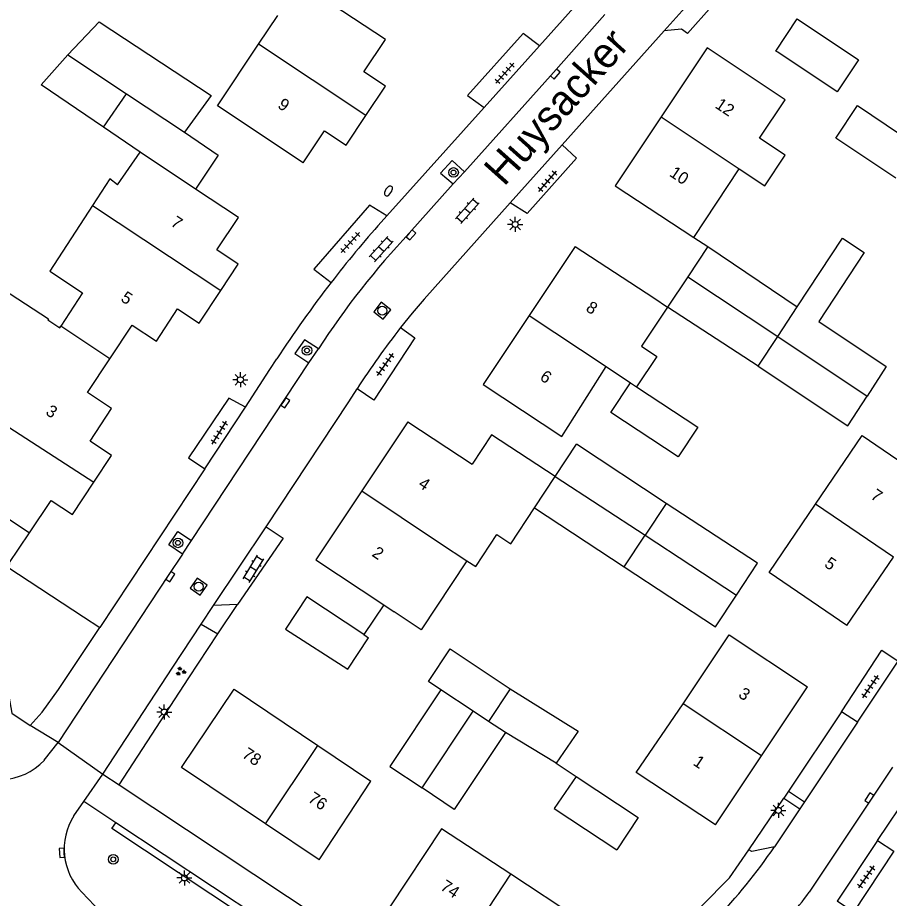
# Model space of a CAD drawing. Extents: x 136000 to 141014, y 402000 to 403500.
# Drawn here: x 138399.4 to 138471.8, y 402870.2 to 402943.4 of the extents above; entities that cross this region are included whole.
import ezdxf

# ---------------------------------------------------------------- set-up
doc = ezdxf.new("R2010")
doc.units = 0
for name, color, linetype in [('gg-afsc-erfafscheiding', 7, 'Continuous'), ('gg-afsc-muur', 7, 'Continuous'), ('gg-anno-huisnummerreeks BGT', 7, 'Continuous'), ('gg-anno-openbare ruimte label', 7, 'Continuous'), ('gg-bbg-bijgebouw', 7, 'Continuous'), ('gg-bbg-gedigitaliseerde bebouwing', 7, 'Continuous'), ('gg-bbg-gedigitaliseerde bijgebouw', 7, 'Continuous'), ('gg-bbg-hoofdgebouw', 7, 'Continuous'), ('gg-bbg-luifel en loopbrug', 7, 'Continuous'), ('gg-bbg-tussenscheiding', 7, 'Continuous'), ('gg-knt-verharding', 7, 'Continuous'), ('gg-knt-verharding nz', 7, 'Continuous'), ('gt-grn-groengrens', 7, 'Continuous'), ('gt-grn-vlakafsluiter', 7, 'Continuous'), ('gt-grn-weggrens', 7, 'Continuous'), ('gt-symb-boom', 7, 'Continuous'), ('gt-symb-brandkraan', 7, 'Continuous'), ('gt-symb-groenvak', 7, 'Continuous'), ('gt-symb-klinker verharding', 7, 'Continuous'), ('gt-symb-kolk', 7, 'Continuous'), ('gt-symb-lichtmast', 7, 'Continuous'), ('gt-symb-rioolschacht', 7, 'Continuous'), ('gt-symb-tegel verharding', 7, 'Continuous')]:
    doc.layers.add(name, color=color, linetype=linetype)

# ---------------------------------------------------------------- blocks, each defined once
blk = doc.blocks.new('gt0-TEG1')
at = {"layer": 'gt-symb-tegel verharding'}
for p, q in [((-1.125, 0), (1.125, 0)), ((-0.9, -0.25), (-0.9, 0.25)), ((-0.45, -0.25), (-0.45, 0.25)), ((0, -0.25), (0, 0.25)), ((0.45, -0.25), (0.45, 0.25)), ((0.9, -0.25), (0.9, 0.25))]:
    blk.add_line(p, q, dxfattribs=at)
blk = doc.blocks.new('gt0-KOLK')
at = {"layer": 'gt-symb-kolk'}
blk.add_lwpolyline([(0, 0), (0.375, 0), (0.375, 0.4), (-0.375, 0.4), (-0.375, 0), (0, 0)], dxfattribs=at)
blk = doc.blocks.new('gt0-LMAST')
at = {"layer": 'gt-symb-lichtmast'}
for p, q in [((-0.182, 0.173), (-0.447, 0.438)), ((-0.005, 0.246), (-0.005, 0.621)), ((0.172, 0.173), (0.437, 0.438)), ((-0.255, -0.004), (-0.63, -0.004)), ((-0.182, -0.181), (-0.447, -0.446)), ((-0.005, -0.254), (-0.005, -0.629)), ((0.437, -0.446), (0.172, -0.181)), ((0.245, -0.004), (0.62, -0.004))]:
    blk.add_line(p, q, dxfattribs=at)
blk.add_circle((-0.005, -0.004), 0.25, dxfattribs=at)
blk = doc.blocks.new('gt0-BOOM')
at = {"layer": 'gt-symb-boom'}
for radius in [0.4, 0.2]:
    blk.add_circle((0, 0), radius, dxfattribs=at)
blk = doc.blocks.new('gt0-RS')
at = {"layer": 'gt-symb-rioolschacht'}
blk.add_lwpolyline([(-0.5, -0.5), (0.5, -0.5), (0.5, 0.5), (-0.5, 0.5)], close=True, dxfattribs=at)
blk.add_circle((0, 0), 0.375, dxfattribs=at)
blk = doc.blocks.new('gt0-KL1')
at = {"layer": 'gt-symb-klinker verharding'}
for p, q in [((-1.15, 0.3), (1.15, 0.3)), ((-1, -0.3), (-1, 0.3)), ((-0.5, 0.3), (-0.5, 0.45)), ((0, -0.3), (0, 0.3)), ((0.5, 0.3), (0.5, 0.45)), ((1, -0.3), (1, 0.3)), ((-1.15, -0.3), (1.15, -0.3)), ((-0.5, -0.45), (-0.5, -0.3)), ((0.5, -0.45), (0.5, -0.3))]:
    blk.add_line(p, q, dxfattribs=at)
blk = doc.blocks.new('gt0-BR')
at = {"layer": 'gt-symb-brandkraan'}
for centre, radius, start, end in [((-0.244, 0), 0.206, 107.56694, 252.43307), ((0.599, -2.664), 3, 106.89205, 107.56694), ((0, -0.691), 0.938, 73.10799, 106.89205), ((-0.599, -2.664), 3, 72.43309, 73.10799), ((0.244, 0), 0.206, 287.56695, 72.43309), ((0.599, 2.664), 3, 252.43307, 253.10797), ((0, 0.691), 0.938, 253.10797, 286.89206), ((-0.599, 2.664), 3, 286.89206, 287.56695)]:
    blk.add_arc(centre, radius, start, end, dxfattribs=at)
blk = doc.blocks.new('gt0-GRVAK')
at = {"layer": 'gt-symb-groenvak'}
for p, q in [((-0.11, 0.189), (-0.228, 0.24)), ((-0.182, 0.153), (0.088, 0.153)), ((-0.091, 0.211), (-0.156, 0.322)), ((-0.047, 0.214), (-0.047, 0.393)), ((-0.004, 0.211), (0.061, 0.322)), ((0.015, 0.189), (0.133, 0.24)), ((0.262, -0.052), (0.197, 0.059)), ((0.305, -0.049), (0.305, 0.13)), ((0.349, -0.052), (0.414, 0.059)), ((-0.245, -0.228), (-0.363, -0.177)), ((-0.318, -0.264), (-0.047, -0.264)), ((-0.226, -0.206), (-0.291, -0.095)), ((-0.183, -0.203), (-0.183, -0.024)), ((-0.139, -0.206), (-0.074, -0.095)), ((-0.12, -0.228), (-0.002, -0.177)), ((0.243, -0.074), (0.125, -0.023)), ((0.17, -0.11), (0.441, -0.11)), ((0.368, -0.074), (0.486, -0.023))]:
    blk.add_line(p, q, dxfattribs=at)

msp = doc.modelspace()

# ---------------------------------------------------------------- linework, layer by layer
at = {"layer": 'gg-afsc-erfafscheiding'}
for p, q in [((138455.59, 402925.1), (138456.742, 402924.344)), ((138398.643, 402897.723), (138404.92, 402893.598)), ((138416.077, 402892.184), (138417.695, 402894.622)), ((138429.853, 402894.589), (138428.18, 402892.124)), ((138404.92, 402893.598), (138406.257, 402892.719)), ((138467.824, 402885.72), (138463.425, 402879.121)), ((138444.151, 402881.458), (138445.808, 402880.355)), ((138463.425, 402879.121), (138463.047, 402878.554))]:
    msp.add_line(p, q, dxfattribs=at)
msp.add_lwpolyline([(138407.864, 402879.656), (138413.667, 402888.551), (138416.077, 402892.184)], dxfattribs=at)
at = {"layer": 'gg-afsc-muur'}
msp.add_lwpolyline([(138398.643, 402897.723), (138398.81, 402897.979), (138398.728, 402898.032), (138400.42, 402900.57)], dxfattribs=at)
msp.add_lwpolyline([(138398.643, 402897.723), (138398.81, 402897.979), (138398.728, 402898.032), (138400.42, 402900.57)], dxfattribs=at)
at = {"layer": 'gg-bbg-bijgebouw'}
for p, q in [((138456.742, 402924.344), (138455.079, 402921.842)), ((138455.079, 402921.842), (138453.401, 402919.317)), ((138444.055, 402905.251), (138445.829, 402907.93)), ((138428.18, 402892.124), (138428.564, 402891.87)), ((138445.971, 402884.102), (138444.151, 402881.458))]:
    msp.add_line(p, q, dxfattribs=at)
for points in [[(138462.54, 402940.471), (138462.377, 402940.579), (138464.159, 402943.246), (138469.25, 402939.853), (138467.475, 402937.19), (138462.54, 402940.471)], [(138428.18, 402892.124), (138423.461, 402895.251), (138421.689, 402892.585)], [(138445.808, 402880.355), (138450.952, 402876.93), (138449.189, 402874.25)]]:
    msp.add_lwpolyline(points, dxfattribs=at)
at = {"layer": 'gg-bbg-gedigitaliseerde bebouwing'}
for p, q in [((138419.446, 402941.137), (138421.032, 402943.521)), ((138407.728, 402929.478), (138409.612, 402932.173)), ((138414.22, 402929.11), (138409.612, 402932.173)), ((138455.59, 402925.1), (138459.335, 402930.801)), ((138444.624, 402908.578), (138448.305, 402914.375)), ((138448.305, 402914.375), (138450.313, 402913.038)), ((138417.415, 402887.587), (138424.37, 402882.913)), ((138450.796, 402880.675), (138454.699, 402886.386)), ((138424.37, 402882.913), (138428.774, 402879.953))]:
    msp.add_line(p, q, dxfattribs=at)
for points in [[(138423.14, 402931.29), (138416.047, 402936.028), (138419.446, 402941.137)], [(138461.033, 402933.343), (138463.152, 402936.515), (138456.69, 402940.85)], [(138459.335, 402930.801), (138461.481, 402929.388), (138463.162, 402931.942), (138461.033, 402933.343)], [(138407.728, 402929.478), (138407.092, 402929.956), (138405.654, 402927.742)], [(138405.654, 402927.742), (138402.112, 402922.292), (138404.841, 402920.509), (138403.023, 402917.727)], [(138397.537, 402921.264), (138402, 402918.353), (138401.94, 402918.26), (138402.943, 402917.604), (138403.023, 402917.727)], [(138453.401, 402919.317), (138451.234, 402916.062), (138452.503, 402915.217), (138450.825, 402912.697)], [(138465.679, 402902.958), (138469.544, 402908.655), (138476.01, 402904.26)], [(138468.29, 402892.88), (138461.825, 402897.277), (138465.679, 402902.958)], [(138436.726, 402898.264), (138437.471, 402897.773), (138439.221, 402900.433), (138440.374, 402899.674), (138442.34, 402902.66)], [(138436.726, 402898.264), (138432.944, 402892.518), (138430.711, 402894.02)], [(138454.699, 402886.386), (138458.518, 402892.114), (138465.01, 402887.79)]]:
    msp.add_lwpolyline(points, dxfattribs=at)
at = {"layer": 'gg-bbg-gedigitaliseerde bijgebouw'}
for p, q in [((138406.568, 402934.247), (138408.486, 402937.032)), ((138408.486, 402937.032), (138413.292, 402933.853)), ((138456.742, 402924.344), (138464.153, 402919.328)), ((138460.912, 402914.403), (138453.401, 402919.317)), ((138453.284, 402903.024), (138445.829, 402907.93)), ((138442.34, 402902.66), (138449.808, 402897.745)), ((138444.151, 402881.458), (138439.943, 402883.994))]:
    msp.add_line(p, q, dxfattribs=at)
for points in [[(138403.613, 402940.255), (138406.218, 402943.001), (138415.518, 402936.876), (138413.292, 402933.853)], [(138406.568, 402934.247), (138401.399, 402937.769), (138403.613, 402940.255)], [(138472.334, 402930.021), (138467.356, 402933.337), (138469.159, 402936.045), (138472.738, 402933.661)], [(138464.153, 402919.328), (138467.91, 402925.036), (138469.727, 402923.84), (138465.963, 402918.121), (138471.551, 402914.397), (138469.959, 402911.932)], [(138460.912, 402914.403), (138468.354, 402909.448), (138469.959, 402911.932)], [(138450.825, 402912.697), (138455.904, 402909.354), (138454.287, 402906.896), (138448.693, 402910.577), (138450.313, 402913.038)], [(138459.113, 402895.408), (138460.849, 402898.046), (138453.284, 402903.024)], [(138449.808, 402897.745), (138457.374, 402892.766), (138459.113, 402895.408)], [(138421.689, 402892.585), (138426.86, 402889.267), (138428.564, 402891.87)], [(138434.573, 402887.543), (138433.545, 402888.227), (138435.348, 402890.936), (138440.327, 402887.62)], [(138434.573, 402887.543), (138430.336, 402881.182), (138433.015, 402879.398)], [(138440.327, 402887.62), (138440.34, 402887.639), (138445.971, 402884.102)], [(138439.943, 402883.994), (138435.694, 402877.613), (138433.015, 402879.398)], [(138445.808, 402880.355), (138443.987, 402877.685), (138449.189, 402874.25)]]:
    msp.add_lwpolyline(points, dxfattribs=at)
at = {"layer": 'gg-bbg-hoofdgebouw'}
for p, q in [((138429.97, 402941.53), (138424.238, 402945.324)), ((138456.69, 402940.85), (138452.865, 402935.125)), ((138452.865, 402935.125), (138449.04, 402929.4)), ((138449.04, 402929.4), (138455.59, 402925.1)), ((138445.73, 402924.36), (138441.915, 402918.63)), ((138441.915, 402918.63), (138438.1, 402912.9)), ((138438.1, 402912.9), (138444.624, 402908.578)), ((138431.85, 402909.78), (138428.025, 402904.06)), ((138431.85, 402909.78), (138437.167, 402906.265)), ((138428.025, 402904.06), (138424.2, 402898.34)), ((138397.985, 402902.205), (138400.42, 402900.57)), ((138424.2, 402898.34), (138429.853, 402894.589)), ((138468.29, 402892.88), (138472.15, 402898.57)), ((138429.853, 402894.589), (138430.711, 402894.02)), ((138461.19, 402882.06), (138465.01, 402887.79)), ((138457.37, 402876.33), (138461.19, 402882.06)), ((138457.37, 402876.33), (138450.796, 402880.675)), ((138424.48, 402873.43), (138428.774, 402879.953)), ((138424.48, 402873.43), (138420.015, 402876.43)), ((138446.14, 402868.46), (138440.394, 402872.231))]:
    msp.add_line(p, q, dxfattribs=at)
for points in [[(138428.34, 402935.22), (138429.97, 402937.67), (138428.19, 402938.86), (138429.97, 402941.53)], [(138423.14, 402931.29), (138424.93, 402933.96), (138426.71, 402932.77), (138428.34, 402935.22)], [(138416.32, 402920.709), (138417.76, 402922.88), (138415.98, 402924.07), (138417.77, 402926.75), (138414.22, 402929.11)], [(138445.73, 402924.36), (138452.255, 402920.078), (138453.401, 402919.317)], [(138410.96, 402916.48), (138412.72, 402919.17), (138414.51, 402917.98), (138416.32, 402920.709)], [(138407.107, 402915.018), (138408.958, 402917.808), (138410.96, 402916.48)], [(138407.24, 402910.91), (138405.255, 402912.227), (138407.107, 402915.018)], [(138405.771, 402904.778), (138407.24, 402907), (138405.46, 402908.18), (138407.24, 402910.91)], [(138444.055, 402905.251), (138438.792, 402908.726), (138437.167, 402906.265)], [(138400.42, 402900.57), (138402.22, 402903.27), (138404, 402902.1), (138405.771, 402904.778)], [(138420.015, 402876.43), (138413.059, 402881.104), (138417.415, 402887.587)], [(138440.394, 402872.231), (138434.633, 402876.011), (138430.35, 402869.53)]]:
    msp.add_lwpolyline(points, dxfattribs=at)
at = {"layer": 'gg-bbg-luifel en loopbrug'}
for p, q in [((138409.612, 402932.173), (138406.568, 402934.247)), ((138413.292, 402933.853), (138416.1, 402931.94)), ((138416.1, 402931.94), (138414.22, 402929.11))]:
    msp.add_line(p, q, dxfattribs=at)
at = {"layer": 'gg-bbg-tussenscheiding'}
for p, q in [((138428.34, 402935.22), (138419.446, 402941.137)), ((138403.613, 402940.255), (138408.486, 402937.032)), ((138452.865, 402935.125), (138459.335, 402930.801)), ((138405.654, 402927.742), (138416.32, 402920.709)), ((138455.079, 402921.842), (138462.538, 402916.874)), ((138462.538, 402916.874), (138464.153, 402919.328)), ((138441.915, 402918.63), (138448.305, 402914.375)), ((138407.107, 402915.018), (138403.023, 402917.727)), ((138460.912, 402914.403), (138462.538, 402916.874)), ((138462.538, 402916.874), (138469.959, 402911.932)), ((138450.313, 402913.038), (138450.825, 402912.697)), ((138395.859, 402911.204), (138405.771, 402904.778)), ((138442.34, 402902.66), (138444.055, 402905.251)), ((138444.055, 402905.251), (138451.547, 402900.387)), ((138453.284, 402903.024), (138451.547, 402900.387)), ((138472.15, 402898.57), (138465.679, 402902.958)), ((138449.808, 402897.745), (138451.547, 402900.387)), ((138451.547, 402900.387), (138459.113, 402895.408)), ((138437.252, 402885.758), (138434.573, 402887.543)), ((138440.327, 402887.62), (138438.529, 402884.921)), ((138461.19, 402882.06), (138454.699, 402886.386)), ((138433.015, 402879.398), (138437.252, 402885.758)), ((138438.529, 402884.921), (138437.252, 402885.758)), ((138439.943, 402883.994), (138438.529, 402884.921)), ((138420.015, 402876.43), (138424.37, 402882.913)), ((138436.09, 402865.73), (138440.394, 402872.231))]:
    msp.add_line(p, q, dxfattribs=at)
msp.add_lwpolyline([(138428.025, 402904.06), (138434.556, 402899.692), (138436.726, 402898.264)], dxfattribs=at)
at = {"layer": 'gg-knt-verharding'}
for p, q in [((138453.119, 402942.264), (138457.935, 402947.649)), ((138442.763, 402941.007), (138445.87, 402944.468)), ((138444.644, 402932.787), (138453.119, 402942.264)), ((138438.174, 402935.896), (138442.763, 402941.007)), ((138430.085, 402926.887), (138438.174, 402935.896)), ((138440.333, 402927.967), (138444.644, 402932.787)), ((138435.589, 402929.542), (138436.529, 402930.56)), ((138429.628, 402926.378), (138430.085, 402926.887)), ((138423.623, 402914.686), (138424.414, 402915.845)), ((138420.387, 402914.131), (138420.961, 402915.023)), ((138418.362, 402911.012), (138420.387, 402914.131)), ((138414.981, 402905.903), (138418.362, 402911.012)), ((138414.981, 402905.903), (138406.257, 402892.719)), ((138415.717, 402894.534), (138420.064, 402901.086)), ((138420.064, 402901.086), (138421.488, 402900.148)), ((138413.133, 402898.793), (138413.871, 402899.948)), ((138414.692, 402892.989), (138415.717, 402894.534)), ((138417.695, 402894.622), (138415.717, 402894.534)), ((138469.174, 402884.87), (138472.545, 402889.933)), ((138469.174, 402884.87), (138467.824, 402885.72)), ((138470.828, 402875.024), (138477.94, 402885.679)), ((138402.8, 402883.18), (138400.49, 402884.58)), ((138469.174, 402884.87), (138464.765, 402878.252)), ((138401.662, 402881.711), (138402.8, 402883.18)), ((138402.8, 402883.18), (138406.53, 402880.54)), ((138404.937, 402878.266), (138406.53, 402880.54)), ((138406.53, 402880.54), (138407.864, 402879.656)), ((138407.864, 402879.656), (138433.8, 402862.47)), ((138463.047, 402878.554), (138464.381, 402877.676)), ((138463.425, 402879.121), (138464.765, 402878.252)), ((138404.106, 402877.068), (138404.937, 402878.266)), ((138407.597, 402876.505), (138404.937, 402878.266)), ((138464.765, 402878.252), (138464.381, 402877.676)), ((138464.381, 402877.676), (138462.262, 402874.494)), ((138421.319, 402867.419), (138407.597, 402876.505)), ((138470.828, 402875.024), (138467.464, 402869.983)), ((138415.911, 402859.164), (138404.777, 402870.733))]:
    msp.add_line(p, q, dxfattribs=at)
for points in [[(138457.935, 402947.649), (138459.101, 402946.605), (138455.05, 402942.043), (138454.54, 402942.384), (138453.119, 402942.264)], [(138442.763, 402941.007), (138441.406, 402942.021), (138436.794, 402936.88), (138438.174, 402935.896)], [(138444.644, 402932.787), (138445.849, 402931.689), (138441.752, 402927.082), (138440.333, 402927.967)], [(138436.529, 402930.56), (138435.511, 402931.498), (138434.56, 402930.447), (138435.589, 402929.542)], [(138430.085, 402926.887), (138428.654, 402927.787), (138424.042, 402922.48), (138425.461, 402921.354)], [(138440.333, 402927.967), (138433.19, 402919.98), (138432.199, 402918.808), (138431.237, 402917.614)], [(138431.237, 402917.614), (138432.411, 402916.76), (138429.024, 402911.599), (138427.623, 402912.537)], [(138424.414, 402915.845), (138423.265, 402916.596), (138422.465, 402915.462), (138423.623, 402914.686)], [(138420.064, 402901.086), (138426.941, 402911.452), (138427.623, 402912.537)], [(138418.362, 402911.012), (138416.975, 402911.76), (138413.641, 402906.815), (138414.981, 402905.903)], [(138413.133, 402898.793), (138411.984, 402899.578), (138412.74, 402900.698), (138413.871, 402899.948)], [(138396.566, 402899.088), (138398.97, 402885.6), (138400.49, 402884.58)], [(138400.49, 402884.58), (138401.49, 402885.68), (138402.85, 402887.57), (138406.257, 402892.719)], [(138406.53, 402880.54), (138412.33, 402889.43), (138414.692, 402892.989)], [(138467.824, 402885.72), (138471.187, 402890.831), (138472.545, 402889.933)], [(138470.828, 402875.024), (138472.187, 402874.142), (138468.829, 402869.084), (138467.464, 402869.983)], [(138456.215, 402869.586), (138458.526, 402871.927), (138460.151, 402874.268)], [(138462.262, 402874.494), (138460.389, 402874.115), (138460.151, 402874.268)]]:
    msp.add_lwpolyline(points, dxfattribs=at)
for centre, radius, start, end in [((138501.622, 402862.425), 96.297, 138.38487, 142.26923), ((138511.227, 402855.628), 108.055, 142.53549, 146.65498), ((138482.265, 402877.466), 64.929, 141.8046, 147.30601), ((138397.937, 402885.153), 5.072, 228.75984, 317.26488), ((138408.441, 402874.324), 5.13, 147.66794, 224.42446), ((138424.163, 402900.458), 46.105, 316.00645, 325.72543)]:
    msp.add_arc(centre, radius, start, end, dxfattribs=at)
at = {"layer": 'gg-knt-verharding nz'}
for p, q in [((138435.589, 402929.542), (138431.952, 402925.446)), ((138413.871, 402899.948), (138423.623, 402914.686)), ((138472.069, 402881.109), (138465.156, 402870.735))]:
    msp.add_line(p, q, dxfattribs=at)
for points in [[(138448.184, 402943.61), (138443.929, 402938.8), (138436.529, 402930.56)], [(138413.133, 402898.793), (138411.953, 402897.047), (138402.8, 402883.18)]]:
    msp.add_lwpolyline(points, dxfattribs=at)
for centre, radius, start, end in [((138480.212, 402879.797), 66.429, 136.59204, 147.13517), ((138421.097, 402903.721), 55.039, 317.70413, 323.17872)]:
    msp.add_arc(centre, radius, start, end, dxfattribs=at)
at = {"layer": 'gt-grn-groengrens'}
msp.add_line((138414.692, 402892.989), (138416.077, 402892.184), dxfattribs=at)
msp.add_lwpolyline([(138420.998, 402866.93), (138407.269, 402876.02), (138407.597, 402876.505)], dxfattribs=at)
at = {"layer": 'gt-grn-vlakafsluiter'}
msp.add_line((138460.151, 402874.268), (138463.047, 402878.554), dxfattribs=at)
at = {"layer": 'gt-grn-weggrens'}
msp.add_line((138421.488, 402900.148), (138417.695, 402894.622), dxfattribs=at)

# ---------------------------------------------------------------- block references
at = {"layer": 'gt-symb-boom'}
for p in [(138435.63, 402930.497), (138423.462, 402915.715), (138412.752, 402899.743), (138407.383, 402873.469)]:
    msp.add_blockref('gt0-BOOM', p, dxfattribs=at)
at = {"layer": 'gt-symb-brandkraan', "rotation": 56.627797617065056}
msp.add_blockref('gt0-BR', (138430.227, 402928.961), dxfattribs=at)
at = {"layer": 'gt-symb-groenvak'}
msp.add_blockref('gt0-GRVAK', (138412.971, 402889.066), dxfattribs=at)
at = {"layer": 'gt-symb-klinker verharding'}
for p, rotation in [((138436.776, 402927.31), 48.16185074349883), ((138429.623, 402924.136), 48.16185074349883), ((138419.017, 402897.586), 58.20108717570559)]:
    msp.add_blockref('gt0-KL1', p, dxfattribs=dict(at, rotation=rotation))
at = {"layer": 'gt-symb-kolk'}
for p, rotation in [((138443.929, 402938.8), -131.49414360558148), ((138431.952, 402925.446), -131.60271101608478), ((138421.507, 402911.482), -123.40581797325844), ((138411.953, 402897.047), -124.04593735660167), ((138470.313, 402878.457), 56.495709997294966), ((138403.32, 402874.018), 93.44049487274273)]:
    msp.add_blockref('gt0-KOLK', p, dxfattribs=dict(at, rotation=rotation))
at = {"layer": 'gt-symb-lichtmast'}
for p in [(138440.752, 402926.184), (138417.942, 402913.289), (138411.625, 402885.703), (138462.6, 402877.535), (138413.299, 402871.926)]:
    msp.add_blockref('gt0-LMAST', p, dxfattribs=at)
at = {"layer": 'gt-symb-rioolschacht'}
for p, rotation in [((138429.711, 402919.016), 51.82346239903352), ((138414.474, 402896.111), 55.467875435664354)]:
    msp.add_blockref('gt0-RS', p, dxfattribs=dict(at, rotation=rotation))
at = {"layer": 'gt-symb-tegel verharding'}
for p, rotation in [((138439.886, 402938.746), -131.88080981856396), ((138443.437, 402929.761), 49.58523463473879), ((138427.061, 402924.689), 47.6761834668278), ((138429.959, 402914.545), 54.68878656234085), ((138416.192, 402908.893), 58.20108717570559), ((138470.241, 402887.801), 55.88093714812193), ((138469.884, 402872.012), -125.2313573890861)]:
    msp.add_blockref('gt0-TEG1', p, dxfattribs=dict(at, rotation=rotation))

# ---------------------------------------------------------------- texts
at = {"layer": 'gg-anno-huisnummerreeks BGT'}
for s, rotation, p in [('9', 326.2, (138420.959, 402935.918)), ('12', 326.2, (138457.273, 402935.921)), ('10', 326.2, (138453.486, 402930.253)), ('7', 326.3, (138412.081, 402926.133)), ('5', 326.8, (138407.934, 402919.871)), ('8', 326.3, (138446.54, 402919.06)), ('6', 326.3, (138442.725, 402913.33)), ('3', 326.9, (138401.7, 402910.447)), ('4', 326.2, (138432.629, 402904.448)), ('7', 325.9, (138470.178, 402903.48)), ('2', 326.2, (138428.786, 402898.7)), ('5', 325.9, (138466.341, 402897.823)), ('3', 326.3, (138459.204, 402886.993)), ('78', 326.1, (138418.005, 402881.997)), ('1', 326.3, (138455.443, 402881.351)), ('76', 326.1, (138423.479, 402878.319)), ('74', 326.5, (138434.459, 402871.007))]:
    msp.add_text(s, height=1, rotation=rotation, dxfattribs=at).set_placement(p)
at = {"layer": 'gg-anno-openbare ruimte label'}
msp.add_text('Huysacker', height=2.5, rotation=48.2, dxfattribs=at).set_placement((138439.819, 402929.269))

doc.saveas('drawing.dxf')
